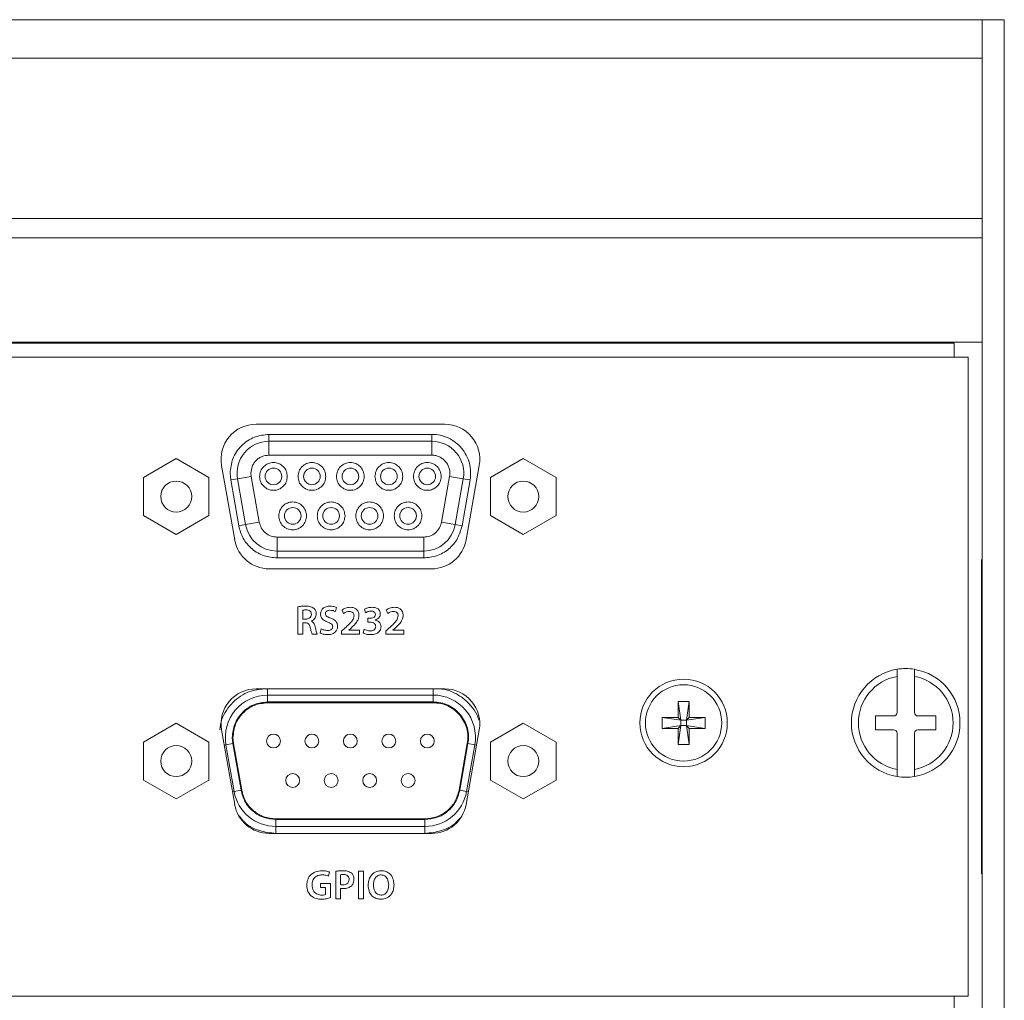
# Model space of a CAD drawing. Header units: millimetres. Extents: x 0 to 1118, y 0 to 864.
# Tile 313 of 372: x 802 to 820, y 715 to 733. Entities that reach past the tile are written whole.
import ezdxf

# ---------------------------------------------------------------- set-up
doc = ezdxf.new("R2010")
doc.units = ezdxf.units.MM

msp = doc.modelspace()

# ---------------------------------------------------------------- linework, layer by layer
at = {"color": 7, "linetype": 'Continuous', "lineweight": 15}
for p, q in [((746.439, 732.758), (819.689, 732.758)), ((819.689, 732.758), (820.089, 732.758)), ((819.689, 732.758), (819.689, 684.158)), ((820.089, 732.758), (820.089, 684.158)), ((746.439, 732.065), (819.689, 732.065)), ((746.439, 729.18), (819.689, 729.18)), ((746.439, 728.834), (819.689, 728.834)), ((819.689, 726.952), (746.439, 726.952)), ((746.939, 726.933), (819.189, 726.933)), ((819.439, 726.683), (746.689, 726.683)), ((819.439, 715.183), (819.439, 726.683)), ((810.013, 725.476), (806.616, 725.476)), ((806.848, 725.294), (806.848, 725.169)), ((809.781, 725.294), (806.848, 725.294)), ((806.848, 725.169), (809.781, 725.169)), ((806.848, 724.919), (806.848, 725.169)), ((809.781, 725.294), (809.781, 725.169)), ((809.781, 724.919), (809.781, 725.169)), ((805.178, 724.857), (804.588, 724.516)), ((805.768, 724.516), (805.178, 724.857)), ((806.848, 724.919), (809.781, 724.919)), ((811.428, 724.857), (810.838, 724.516)), ((812.018, 724.516), (811.428, 724.857)), ((805.994, 724.736), (806.231, 723.396)), ((810.398, 723.396), (810.634, 724.736)), ((804.588, 724.516), (804.588, 723.835)), ((805.768, 723.835), (805.768, 724.516)), ((806.148, 724.594), (806.159, 724.473)), ((806.159, 724.473), (806.282, 724.494)), ((806.159, 724.473), (806.304, 723.648)), ((806.528, 724.538), (806.282, 724.494)), ((806.427, 723.669), (806.282, 724.494)), ((806.528, 724.538), (806.523, 724.594)), ((806.674, 723.713), (806.528, 724.538)), ((810.101, 724.538), (809.955, 723.713)), ((810.101, 724.538), (810.347, 724.494)), ((810.347, 724.494), (810.201, 723.669)), ((810.325, 723.648), (810.47, 724.473)), ((810.47, 724.473), (810.347, 724.494)), ((810.838, 724.516), (810.838, 723.835)), ((812.018, 723.835), (812.018, 724.516)), ((804.588, 723.835), (805.178, 723.494)), ((805.178, 723.494), (805.768, 723.835)), ((810.838, 723.835), (811.428, 723.494)), ((811.428, 723.494), (812.018, 723.835)), ((806.427, 723.669), (806.304, 723.648)), ((806.427, 723.669), (806.674, 723.713)), ((809.955, 723.713), (810.201, 723.669)), ((810.325, 723.648), (810.201, 723.669)), ((809.635, 723.444), (806.994, 723.444)), ((806.994, 723.444), (806.994, 723.194)), ((809.635, 723.444), (809.635, 723.194)), ((809.635, 723.194), (806.994, 723.194)), ((806.994, 723.069), (806.994, 723.194)), ((806.994, 723.069), (809.635, 723.069)), ((809.635, 723.069), (809.635, 723.194)), ((819.689, 723.033), (819.677, 723.033)), ((819.677, 722.708), (819.677, 723.033)), ((806.852, 722.874), (809.777, 722.874)), ((819.677, 717.708), (819.677, 722.708)), ((807.371, 722.192), (807.371, 721.696)), ((808.044, 722.104), (808.065, 722.178)), ((808.568, 722.147), (808.589, 722.083)), ((807.46, 721.969), (807.46, 722.13)), ((807.513, 721.969), (807.46, 721.969)), ((808.164, 722.132), (808.191, 722.068)), ((808.669, 721.983), (808.628, 721.983)), ((808.628, 721.983), (808.628, 721.916)), ((808.96, 722.132), (808.987, 722.068)), ((807.46, 721.696), (807.46, 721.902)), ((807.46, 721.902), (807.505, 721.902)), ((807.612, 721.932), (807.612, 721.935)), ((807.788, 721.795), (807.768, 721.72)), ((808.213, 721.803), (808.156, 721.751)), ((808.284, 721.772), (808.327, 721.808)), ((808.565, 721.786), (808.544, 721.72)), ((808.628, 721.916), (808.67, 721.916)), ((808.76, 721.951), (808.76, 721.952)), ((809.008, 721.803), (808.951, 721.751)), ((809.08, 721.772), (809.123, 721.808)), ((807.371, 721.696), (807.46, 721.696)), ((807.626, 721.696), (807.718, 721.696)), ((808.156, 721.751), (808.156, 721.696)), ((808.156, 721.696), (808.48, 721.696)), ((808.284, 721.77), (808.284, 721.772)), ((808.48, 721.77), (808.284, 721.77)), ((808.48, 721.696), (808.48, 721.77)), ((808.951, 721.751), (808.951, 721.696)), ((808.951, 721.696), (809.275, 721.696)), ((809.08, 721.77), (809.08, 721.772)), ((809.275, 721.77), (809.08, 721.77)), ((809.275, 721.696), (809.275, 721.77)), ((818.158, 721.065), (818.158, 720.938)), ((818.158, 720.938), (818.158, 720.288)), ((818.471, 720.938), (818.471, 721.065)), ((818.471, 720.288), (818.471, 720.938)), ((810.013, 720.714), (806.616, 720.714)), ((809.804, 720.602), (806.824, 720.602)), ((806.824, 720.602), (806.824, 720.477)), ((809.804, 720.477), (809.804, 720.602)), ((806.824, 720.477), (809.804, 720.477)), ((809.804, 720.464), (806.824, 720.464)), ((814.216, 720.488), (814.413, 720.488)), ((814.216, 720.199), (814.216, 720.488)), ((814.216, 720.488), (814.265, 720.15)), ((814.413, 720.488), (814.364, 720.15)), ((814.413, 720.488), (814.413, 720.199)), ((813.927, 720.199), (814.216, 720.199)), ((813.927, 720.002), (813.927, 720.199)), ((813.927, 720.199), (814.265, 720.15)), ((814.216, 720.199), (814.265, 720.15)), ((814.702, 720.199), (814.364, 720.15)), ((814.364, 720.15), (814.413, 720.199)), ((814.413, 720.199), (814.702, 720.199)), ((814.702, 720.199), (814.702, 720.002)), ((818.096, 720.225), (817.771, 720.225)), ((817.771, 720.225), (817.771, 719.975)), ((818.858, 720.225), (818.533, 720.225)), ((818.858, 719.975), (818.858, 720.225)), ((805.178, 720.094), (804.588, 719.753)), ((805.768, 719.753), (805.178, 720.094)), ((811.428, 720.094), (810.838, 719.753)), ((812.018, 719.753), (811.428, 720.094)), ((813.927, 720.002), (814.265, 720.051)), ((814.265, 720.051), (814.216, 720.002)), ((814.216, 719.713), (814.265, 720.051)), ((814.265, 720.051), (814.265, 720.15)), ((814.265, 720.15), (814.364, 720.15)), ((814.364, 720.051), (814.265, 720.051)), ((814.364, 720.15), (814.364, 720.051)), ((814.413, 719.713), (814.364, 720.051)), ((814.413, 720.002), (814.364, 720.051)), ((814.702, 720.002), (814.364, 720.051)), ((805.994, 719.973), (806.231, 718.633)), ((806.197, 719.728), (806.187, 719.839)), ((806.209, 719.731), (806.199, 719.839)), ((810.398, 718.633), (810.634, 719.973)), ((814.216, 720.002), (813.927, 720.002)), ((814.216, 719.713), (814.216, 720.002)), ((814.702, 720.002), (814.413, 720.002)), ((814.413, 720.002), (814.413, 719.713)), ((817.771, 719.975), (818.096, 719.975)), ((818.158, 719.913), (818.158, 719.262)), ((818.471, 719.262), (818.471, 719.913)), ((818.533, 719.975), (818.858, 719.975)), ((804.588, 719.753), (804.588, 719.072)), ((805.768, 719.072), (805.768, 719.753)), ((806.197, 719.728), (806.074, 719.707)), ((806.074, 719.707), (806.222, 718.867)), ((806.345, 718.888), (806.197, 719.728)), ((806.209, 719.731), (806.357, 718.891)), ((810.272, 718.891), (810.42, 719.731)), ((810.432, 719.728), (810.284, 718.888)), ((810.407, 718.867), (810.555, 719.707)), ((810.432, 719.728), (810.555, 719.707)), ((810.838, 719.753), (810.838, 719.072)), ((812.018, 719.072), (812.018, 719.753)), ((814.413, 719.713), (814.216, 719.713)), ((818.158, 719.262), (818.158, 719.135)), ((818.471, 719.135), (818.471, 719.262)), ((804.588, 719.072), (805.178, 718.732)), ((805.178, 718.732), (805.768, 719.072)), ((810.838, 719.072), (811.428, 718.732)), ((811.428, 718.732), (812.018, 719.072)), ((806.345, 718.888), (806.222, 718.867)), ((810.284, 718.888), (810.407, 718.867)), ((806.973, 718.374), (809.656, 718.374)), ((809.656, 718.362), (806.973, 718.362)), ((806.973, 718.362), (806.973, 718.237)), ((806.973, 718.237), (809.656, 718.237)), ((806.973, 718.112), (806.973, 718.237)), ((809.656, 718.362), (809.656, 718.237)), ((809.656, 718.112), (809.656, 718.237)), ((806.852, 718.112), (809.777, 718.112)), ((819.677, 717.383), (819.677, 717.708)), ((807.918, 717.343), (807.938, 717.417)), ((808.051, 717.43), (808.051, 716.933)), ((808.139, 717.19), (808.139, 717.368)), ((808.462, 717.433), (808.462, 716.933)), ((808.551, 717.433), (808.462, 717.433)), ((808.551, 716.933), (808.551, 717.433)), ((808.867, 717.366), (808.867, 717.366)), ((808.869, 717.44), (808.869, 717.44)), ((819.677, 717.383), (819.689, 717.383)), ((807.954, 717.207), (807.778, 717.207)), ((807.778, 717.207), (807.778, 717.139)), ((807.954, 716.955), (807.954, 717.207)), ((807.778, 717.139), (807.866, 717.139)), ((807.866, 717.139), (807.866, 717.011)), ((808.139, 716.933), (808.139, 717.121)), ((808.051, 716.933), (808.139, 716.933)), ((808.462, 716.933), (808.551, 716.933)), ((746.689, 715.183), (819.439, 715.183))]:
    msp.add_line(p, q, dxfattribs=at)
at = {"color": 9, "linetype": 'Continuous', "lineweight": 15}
for p, q in [((819.189, 726.933), (819.189, 726.683)), ((819.677, 722.708), (819.689, 722.708)), ((806.824, 720.602), (806.824, 720.714)), ((809.804, 720.714), (809.804, 720.602)), ((806.042, 719.701), (806.074, 719.707)), ((810.587, 719.701), (810.555, 719.707)), ((806.19, 718.861), (806.222, 718.867)), ((810.438, 718.861), (810.407, 718.867)), ((819.677, 717.708), (819.689, 717.708)), ((819.189, 715.183), (819.189, 714.908))]:
    msp.add_line(p, q, dxfattribs=at)
at = {"color": 7, "linetype": 'Continuous', "lineweight": 15}
for centre, radius in [((806.929, 724.537), 0.15), ((807.622, 724.537), 0.15), ((808.314, 724.537), 0.15), ((809.007, 724.537), 0.15), ((809.699, 724.537), 0.15), ((805.178, 724.175), 0.279), ((811.428, 724.175), 0.279), ((807.276, 723.827), 0.15), ((807.968, 723.827), 0.15), ((808.661, 723.827), 0.15), ((809.353, 723.827), 0.15), ((814.314, 720.1), 0.788), ((814.314, 720.1), 0.687), ((805.178, 719.413), 0.279), ((811.428, 719.413), 0.279)]:
    msp.add_circle(centre, radius, dxfattribs=at)
for centre, radius, start, end in [((806.616, 724.845), 0.631, 90, 190), ((810.013, 724.845), 0.631, 350, 90), ((806.848, 724.594), 0.575, 90, 190), ((809.781, 724.594), 0.575, 350, 90), ((806.994, 723.769), 0.575, 190, 270), ((809.635, 723.769), 0.575, 270, 350), ((806.852, 723.505), 0.631, 190, 270), ((809.777, 723.505), 0.631, 270, 350), ((818.314, 720.1), 0.978, 80.802, 99.198), ((818.314, 720.1), 0.978, 99.198, 260.802), ((818.314, 720.1), 0.852, 100.5611, 259.4389), ((818.314, 720.1), 0.977, 279.198, 80.802), ((818.314, 720.1), 0.853, 280.5611, 79.4389), ((806.616, 720.083), 0.631, 90, 190), ((806.824, 719.839), 0.762, 90, 190), ((809.804, 719.839), 0.763, 350, 90), ((810.013, 720.083), 0.631, 350, 90), ((818.096, 720.288), 0.0625, 270, 0), ((818.533, 720.288), 0.0625, 180, 270), ((806.929, 719.774), 0.125, 0, 180), ((807.622, 719.774), 0.125, 0, 180), ((808.314, 719.774), 0.125, 0, 180), ((809.007, 719.774), 0.125, 0, 180), ((809.699, 719.774), 0.125, 0, 180), ((818.096, 719.913), 0.0625, 0, 90), ((818.533, 719.913), 0.0625, 90, 180), ((806.929, 719.774), 0.125, 180, 0), ((807.622, 719.774), 0.125, 180, 0), ((808.314, 719.774), 0.125, 180, 0), ((809.007, 719.774), 0.125, 180, 0), ((809.699, 719.774), 0.125, 180, 0), ((807.276, 719.064), 0.125, 0, 180), ((807.968, 719.064), 0.125, 0, 180), ((808.661, 719.064), 0.125, 0, 180), ((809.353, 719.064), 0.125, 0, 180), ((818.314, 720.1), 0.978, 260.802, 279.198), ((807.276, 719.064), 0.125, 180, 0), ((807.968, 719.064), 0.125, 180, 0), ((808.661, 719.064), 0.125, 180, 0), ((809.353, 719.064), 0.125, 180, 0), ((806.973, 718.999), 0.763, 190, 270), ((809.656, 718.999), 0.762, 270, 350), ((806.852, 718.743), 0.631, 190, 270), ((809.777, 718.743), 0.631, 270, 350)]:
    msp.add_arc(centre, radius, start, end, dxfattribs=at)
for points, knots in [([(806.848, 725.294), (806.76, 725.285), (806.624, 725.27), (806.461, 725.183), (806.35, 725.093), (806.259, 724.981), (806.172, 724.818), (806.158, 724.682), (806.148, 724.594)], [0, 0, 0, 0, 0.239443, 0.36966, 0.5, 0.630217, 0.760557, 1, 1, 1, 1]), ([(810.47, 724.473), (810.476, 724.523), (810.487, 724.625), (810.462, 724.777), (810.406, 724.92), (810.321, 725.048), (810.211, 725.154), (810.079, 725.233), (809.934, 725.285), (809.832, 725.291), (809.781, 725.294)], [0, 0, 0, 0, 0.1250372, 0.2500155, 0.3765062, 0.4999987, 0.6234911, 0.7499819, 0.8749069, 1, 1, 1, 1]), ([(806.523, 724.594), (806.528, 724.635), (806.534, 724.698), (806.575, 724.774), (806.617, 724.826), (806.668, 724.868), (806.744, 724.908), (806.807, 724.915), (806.848, 724.919)], [0, 0, 0, 0, 0.239443, 0.36959, 0.5, 0.630147, 0.760557, 1, 1, 1, 1]), ([(809.781, 724.919), (809.804, 724.918), (809.852, 724.915), (809.919, 724.891), (809.98, 724.854), (810.032, 724.805), (810.071, 724.745), (810.097, 724.679), (810.109, 724.608), (810.103, 724.561), (810.101, 724.538)], [0, 0, 0, 0, 0.125061, 0.249994, 0.374876, 0.499997, 0.624879, 0.75, 0.874819, 1, 1, 1, 1]), ([(806.304, 723.648), (806.326, 723.571), (806.37, 723.413), (806.535, 723.222), (806.752, 723.093), (806.915, 723.077), (806.994, 723.069)], [0, 0, 0, 0, 0.242227, 0.5, 0.757773, 1, 1, 1, 1]), ([(806.994, 723.444), (806.957, 723.448), (806.881, 723.455), (806.781, 723.515), (806.704, 723.604), (806.684, 723.677), (806.674, 723.713)], [0, 0, 0, 0, 0.242227, 0.5, 0.757773, 1, 1, 1, 1]), ([(809.955, 723.713), (809.945, 723.677), (809.925, 723.604), (809.848, 723.515), (809.748, 723.455), (809.672, 723.448), (809.635, 723.444)], [0, 0, 0, 0, 0.242227, 0.5, 0.757773, 1, 1, 1, 1]), ([(809.635, 723.069), (809.714, 723.077), (809.877, 723.093), (810.094, 723.222), (810.259, 723.413), (810.303, 723.571), (810.325, 723.648)], [0, 0, 0, 0, 0.242227, 0.5, 0.757773, 1, 1, 1, 1]), ([(807.507, 722.203), (807.481, 722.202), (807.436, 722.201), (807.391, 722.195), (807.371, 722.192)], [0, 0, 0, 0, 0.560031, 1, 1, 1, 1]), ([(807.46, 722.13), (807.47, 722.132), (807.489, 722.135), (807.507, 722.135), (807.515, 722.135)], [0, 0, 0, 0, 0.559618, 1, 1, 1, 1]), ([(807.658, 722.163), (807.631, 722.177), (807.584, 722.202), (807.53, 722.202), (807.507, 722.203)], [0, 0, 0, 0, 0.557321, 1, 1, 1, 1]), ([(807.515, 722.135), (807.529, 722.134), (807.556, 722.133), (807.59, 722.115), (807.609, 722.085), (807.611, 722.064), (807.612, 722.053)], [0, 0, 0, 0, 0.280926, 0.560108, 0.779437, 1, 1, 1, 1]), ([(807.7, 722.062), (807.698, 722.084), (807.695, 722.122), (807.669, 722.151), (807.658, 722.163)], [0, 0, 0, 0, 0.5603241, 1, 1, 1, 1]), ([(807.949, 722.203), (807.925, 722.201), (807.878, 722.197), (807.819, 722.165), (807.782, 722.115), (807.778, 722.078), (807.776, 722.059)], [0, 0, 0, 0, 0.280832, 0.560174, 0.779987, 1, 1, 1, 1]), ([(808.065, 722.178), (808.044, 722.186), (808.007, 722.201), (807.966, 722.202), (807.949, 722.203)], [0, 0, 0, 0, 0.559273, 1, 1, 1, 1]), ([(808.313, 722.182), (808.283, 722.179), (808.229, 722.174), (808.184, 722.145), (808.164, 722.132)], [0, 0, 0, 0, 0.559726, 1, 1, 1, 1]), ([(808.468, 722.036), (808.466, 722.059), (808.461, 722.104), (808.419, 722.155), (808.365, 722.178), (808.33, 722.181), (808.313, 722.182)], [0, 0, 0, 0, 0.279617, 0.558665, 0.778938, 1, 1, 1, 1]), ([(808.706, 722.182), (808.679, 722.18), (808.631, 722.178), (808.587, 722.157), (808.568, 722.147)], [0, 0, 0, 0, 0.560293, 1, 1, 1, 1]), ([(808.853, 722.068), (808.851, 722.081), (808.849, 722.107), (808.828, 722.14), (808.782, 722.176), (808.738, 722.179), (808.706, 722.182)], [0, 0, 0, 0, 0.187037, 0.373921, 0.560974, 1, 1, 1, 1]), ([(809.109, 722.182), (809.078, 722.179), (809.025, 722.174), (808.98, 722.145), (808.96, 722.132)], [0, 0, 0, 0, 0.559726, 1, 1, 1, 1]), ([(809.264, 722.036), (809.262, 722.059), (809.257, 722.104), (809.215, 722.155), (809.161, 722.178), (809.126, 722.181), (809.109, 722.182)], [0, 0, 0, 0, 0.2796174, 0.5586651, 0.7789384, 1, 1, 1, 1]), ([(807.612, 722.053), (807.61, 722.039), (807.607, 722.012), (807.578, 721.983), (807.545, 721.971), (807.524, 721.969), (807.513, 721.969)], [0, 0, 0, 0, 0.279558, 0.55825, 0.778831, 1, 1, 1, 1]), ([(807.612, 721.935), (807.625, 721.942), (807.653, 721.955), (807.691, 721.998), (807.697, 722.038), (807.7, 722.062)], [0, 0, 0, 0, 0.280772, 0.561599, 1, 1, 1, 1]), ([(807.776, 722.059), (807.779, 722.039), (807.783, 722), (807.833, 721.946), (807.879, 721.926), (807.907, 721.914)], [0, 0, 0, 0, 0.2796044, 0.5591743, 1, 1, 1, 1]), ([(807.865, 722.068), (807.865, 722.075), (807.867, 722.089), (807.881, 722.107), (807.906, 722.125), (807.93, 722.127), (807.947, 722.128)], [0, 0, 0, 0, 0.186657, 0.373801, 0.560633, 1, 1, 1, 1]), ([(807.96, 721.986), (807.936, 721.995), (807.904, 722.007), (807.869, 722.038), (807.866, 722.058), (807.865, 722.068)], [0, 0, 0, 0, 0.561946, 0.781379, 1, 1, 1, 1]), ([(807.947, 722.128), (807.966, 722.127), (808, 722.125), (808.031, 722.111), (808.044, 722.104)], [0, 0, 0, 0, 0.559934, 1, 1, 1, 1]), ([(808.084, 721.838), (808.082, 721.858), (808.079, 721.897), (808.034, 721.954), (807.988, 721.974), (807.96, 721.986)], [0, 0, 0, 0, 0.279925, 0.559356, 1, 1, 1, 1]), ([(808.191, 722.068), (808.209, 722.08), (808.24, 722.102), (808.278, 722.106), (808.294, 722.108)], [0, 0, 0, 0, 0.560307, 1, 1, 1, 1]), ([(808.38, 722.028), (808.374, 722.001), (808.361, 721.949), (808.293, 721.879), (808.243, 721.831), (808.213, 721.803)], [0, 0, 0, 0, 0.277465, 0.558282, 1, 1, 1, 1]), ([(808.294, 722.108), (808.307, 722.107), (808.332, 722.105), (808.362, 722.086), (808.378, 722.057), (808.379, 722.037), (808.38, 722.028)], [0, 0, 0, 0, 0.281004, 0.559049, 0.779413, 1, 1, 1, 1]), ([(808.327, 721.808), (808.364, 721.844), (808.416, 721.893), (808.462, 721.975), (808.466, 722.016), (808.468, 722.036)], [0, 0, 0, 0, 0.560337, 0.7802445, 1, 1, 1, 1]), ([(808.589, 722.083), (808.606, 722.093), (808.637, 722.11), (808.672, 722.113), (808.687, 722.114)], [0, 0, 0, 0, 0.559869, 1, 1, 1, 1]), ([(808.764, 722.052), (808.762, 722.04), (808.758, 722.015), (808.719, 721.988), (808.688, 721.985), (808.669, 721.983)], [0, 0, 0, 0, 0.27941, 0.55887, 1, 1, 1, 1]), ([(808.687, 722.114), (808.698, 722.114), (808.718, 722.112), (808.745, 722.099), (808.762, 722.077), (808.763, 722.06), (808.764, 722.052)], [0, 0, 0, 0, 0.280976, 0.55989, 0.779966, 1, 1, 1, 1]), ([(808.76, 721.952), (808.774, 721.958), (808.802, 721.968), (808.833, 721.997), (808.85, 722.032), (808.852, 722.056), (808.853, 722.068)], [0, 0, 0, 0, 0.280303, 0.559487, 0.779694, 1, 1, 1, 1]), ([(808.987, 722.068), (809.005, 722.08), (809.036, 722.102), (809.074, 722.106), (809.09, 722.108)], [0, 0, 0, 0, 0.560307, 1, 1, 1, 1]), ([(809.176, 722.028), (809.169, 722.001), (809.156, 721.949), (809.088, 721.879), (809.039, 721.831), (809.008, 721.803)], [0, 0, 0, 0, 0.277465, 0.558282, 1, 1, 1, 1]), ([(809.09, 722.108), (809.103, 722.107), (809.127, 722.105), (809.158, 722.086), (809.174, 722.057), (809.175, 722.037), (809.176, 722.028)], [0, 0, 0, 0, 0.281004, 0.559049, 0.779413, 1, 1, 1, 1]), ([(809.123, 721.808), (809.16, 721.844), (809.212, 721.893), (809.258, 721.975), (809.262, 722.016), (809.264, 722.036)], [0, 0, 0, 0, 0.560337, 0.780245, 1, 1, 1, 1]), ([(807.505, 721.902), (807.518, 721.901), (807.544, 721.899), (807.582, 721.867), (807.589, 721.834), (807.593, 721.814)], [0, 0, 0, 0, 0.2808044, 0.5588733, 1, 1, 1, 1]), ([(807.593, 721.814), (807.598, 721.792), (807.607, 721.752), (807.62, 721.713), (807.626, 721.696)], [0, 0, 0, 0, 0.560242, 1, 1, 1, 1]), ([(807.68, 721.836), (807.673, 721.858), (807.663, 721.889), (807.636, 721.92), (807.62, 721.928), (807.612, 721.932)], [0, 0, 0, 0, 0.559431, 0.779792, 1, 1, 1, 1]), ([(807.718, 721.696), (807.71, 721.722), (807.695, 721.768), (807.684, 721.815), (807.68, 721.836)], [0, 0, 0, 0, 0.559619, 1, 1, 1, 1]), ([(807.905, 721.764), (807.882, 721.765), (807.841, 721.769), (807.804, 721.787), (807.788, 721.795)], [0, 0, 0, 0, 0.559755, 1, 1, 1, 1]), ([(807.899, 721.689), (807.924, 721.69), (807.974, 721.694), (808.038, 721.726), (808.078, 721.779), (808.082, 721.818), (808.084, 721.838)], [0, 0, 0, 0, 0.281089, 0.560178, 0.780098, 1, 1, 1, 1]), ([(807.996, 721.832), (807.995, 721.824), (807.994, 721.808), (807.98, 721.787), (807.951, 721.767), (807.924, 721.765), (807.905, 721.764)], [0, 0, 0, 0, 0.187001, 0.373641, 0.560631, 1, 1, 1, 1]), ([(807.907, 721.914), (807.93, 721.906), (807.962, 721.894), (807.993, 721.86), (807.995, 721.841), (807.996, 721.832)], [0, 0, 0, 0, 0.560716, 0.780426, 1, 1, 1, 1]), ([(808.674, 721.757), (808.653, 721.759), (808.614, 721.762), (808.58, 721.779), (808.565, 721.786)], [0, 0, 0, 0, 0.559681, 1, 1, 1, 1]), ([(808.67, 721.916), (808.684, 721.915), (808.711, 721.912), (808.746, 721.895), (808.768, 721.866), (808.77, 721.845), (808.771, 721.834)], [0, 0, 0, 0, 0.280524, 0.560737, 0.779935, 1, 1, 1, 1]), ([(808.771, 721.834), (808.769, 721.821), (808.766, 721.795), (808.729, 721.761), (808.695, 721.758), (808.674, 721.757)], [0, 0, 0, 0, 0.279345, 0.559297, 1, 1, 1, 1]), ([(808.679, 721.689), (808.703, 721.69), (808.752, 721.693), (808.816, 721.722), (808.859, 721.772), (808.864, 721.811), (808.866, 721.83)], [0, 0, 0, 0, 0.281114, 0.560773, 0.780392, 1, 1, 1, 1]), ([(808.866, 721.83), (808.864, 721.847), (808.861, 721.879), (808.833, 721.917), (808.798, 721.941), (808.773, 721.947), (808.76, 721.951)], [0, 0, 0, 0, 0.279933, 0.559144, 0.779519, 1, 1, 1, 1]), ([(807.768, 721.72), (807.792, 721.71), (807.834, 721.692), (807.879, 721.69), (807.899, 721.689)], [0, 0, 0, 0, 0.55924, 1, 1, 1, 1]), ([(808.544, 721.72), (808.568, 721.71), (808.611, 721.691), (808.658, 721.69), (808.679, 721.689)], [0, 0, 0, 0, 0.559086, 1, 1, 1, 1]), ([(806.187, 719.839), (806.196, 719.919), (806.209, 720.043), (806.288, 720.192), (806.37, 720.293), (806.472, 720.375), (806.62, 720.455), (806.744, 720.468), (806.824, 720.477)], [0, 0, 0, 0, 0.239443, 0.369654, 0.5, 0.630211, 0.760557, 1, 1, 1, 1]), ([(809.804, 720.477), (809.851, 720.474), (809.944, 720.468), (810.076, 720.421), (810.196, 720.349), (810.296, 720.252), (810.375, 720.136), (810.425, 720.005), (810.448, 719.867), (810.438, 719.775), (810.432, 719.728)], [0, 0, 0, 0, 0.1250309, 0.249997, 0.3749366, 0.4999985, 0.6249382, 0.7500001, 0.8749077, 1, 1, 1, 1]), ([(806.973, 718.362), (806.901, 718.369), (806.752, 718.383), (806.555, 718.501), (806.404, 718.675), (806.364, 718.819), (806.345, 718.888)], [0, 0, 0, 0, 0.242227, 0.5, 0.757773, 1, 1, 1, 1]), ([(810.284, 718.888), (810.265, 718.819), (810.224, 718.675), (810.074, 718.501), (809.877, 718.383), (809.728, 718.369), (809.656, 718.362)], [0, 0, 0, 0, 0.242227, 0.5, 0.757773, 1, 1, 1, 1]), ([(807.806, 717.44), (807.766, 717.437), (807.685, 717.43), (807.589, 717.365), (807.537, 717.273), (807.532, 717.21), (807.529, 717.178)], [0, 0, 0, 0, 0.280397, 0.559466, 0.779396, 1, 1, 1, 1]), ([(807.624, 717.182), (807.627, 717.21), (807.631, 717.264), (807.678, 717.328), (807.741, 717.361), (807.784, 717.364), (807.805, 717.365)], [0, 0, 0, 0, 0.280472, 0.559054, 0.779236, 1, 1, 1, 1]), ([(807.805, 717.365), (807.827, 717.365), (807.866, 717.363), (807.902, 717.349), (807.918, 717.343)], [0, 0, 0, 0, 0.559992, 1, 1, 1, 1]), ([(807.938, 717.417), (807.914, 717.425), (807.871, 717.438), (807.826, 717.44), (807.806, 717.44)], [0, 0, 0, 0, 0.559339, 1, 1, 1, 1]), ([(808.187, 717.44), (808.162, 717.44), (808.116, 717.439), (808.071, 717.433), (808.051, 717.43)], [0, 0, 0, 0, 0.560115, 1, 1, 1, 1]), ([(808.139, 717.368), (808.149, 717.369), (808.166, 717.372), (808.183, 717.372), (808.191, 717.372)], [0, 0, 0, 0, 0.559678, 1, 1, 1, 1]), ([(808.332, 717.4), (808.307, 717.414), (808.261, 717.439), (808.21, 717.44), (808.187, 717.44)], [0, 0, 0, 0, 0.557729, 1, 1, 1, 1]), ([(808.191, 717.372), (808.205, 717.371), (808.234, 717.37), (808.27, 717.349), (808.289, 717.316), (808.29, 717.294), (808.291, 717.283)], [0, 0, 0, 0, 0.280809, 0.559681, 0.7793, 1, 1, 1, 1]), ([(808.379, 717.287), (808.377, 717.311), (808.373, 717.354), (808.345, 717.386), (808.332, 717.4)], [0, 0, 0, 0, 0.560221, 1, 1, 1, 1]), ([(808.869, 717.44), (808.832, 717.435), (808.759, 717.426), (808.68, 717.353), (808.64, 717.266), (808.636, 717.208), (808.634, 717.18)], [0, 0, 0, 0, 0.279675, 0.558643, 0.779063, 1, 1, 1, 1]), ([(808.729, 717.181), (808.731, 717.205), (808.734, 717.253), (808.762, 717.316), (808.81, 717.359), (808.848, 717.364), (808.867, 717.366)], [0, 0, 0, 0, 0.280908, 0.560976, 0.780155, 1, 1, 1, 1]), ([(808.867, 717.366), (808.891, 717.362), (808.939, 717.354), (808.994, 717.283), (809, 717.222), (809.004, 717.185)], [0, 0, 0, 0, 0.279702, 0.55946, 1, 1, 1, 1]), ([(809.1, 717.188), (809.096, 717.224), (809.09, 717.296), (809.035, 717.383), (808.954, 717.432), (808.898, 717.437), (808.869, 717.44)], [0, 0, 0, 0, 0.280331, 0.559672, 0.77947, 1, 1, 1, 1]), ([(807.529, 717.178), (807.532, 717.14), (807.538, 717.071), (807.58, 717.017), (807.599, 716.993)], [0, 0, 0, 0, 0.560103, 1, 1, 1, 1]), ([(807.797, 717.001), (807.771, 717.003), (807.718, 717.009), (807.658, 717.057), (807.629, 717.12), (807.626, 717.162), (807.624, 717.182)], [0, 0, 0, 0, 0.280012, 0.55879, 0.779067, 1, 1, 1, 1]), ([(808.183, 717.186), (808.175, 717.186), (808.16, 717.186), (808.145, 717.189), (808.139, 717.19)], [0, 0, 0, 0, 0.560117, 1, 1, 1, 1]), ([(808.291, 717.283), (808.289, 717.267), (808.287, 717.236), (808.256, 717.203), (808.219, 717.188), (808.195, 717.187), (808.183, 717.186)], [0, 0, 0, 0, 0.280012, 0.55832, 0.778876, 1, 1, 1, 1]), ([(808.183, 717.118), (808.215, 717.12), (808.271, 717.123), (808.317, 717.155), (808.338, 717.169)], [0, 0, 0, 0, 0.560922, 1, 1, 1, 1]), ([(808.338, 717.169), (808.352, 717.189), (808.377, 717.225), (808.378, 717.268), (808.379, 717.287)], [0, 0, 0, 0, 0.557866, 1, 1, 1, 1]), ([(808.634, 717.18), (808.637, 717.144), (808.643, 717.072), (808.698, 716.985), (808.778, 716.935), (808.834, 716.93), (808.862, 716.927)], [0, 0, 0, 0, 0.280452, 0.559835, 0.779584, 1, 1, 1, 1]), ([(808.867, 717), (808.843, 717.004), (808.796, 717.012), (808.739, 717.083), (808.733, 717.144), (808.729, 717.181)], [0, 0, 0, 0, 0.279559, 0.559487, 1, 1, 1, 1]), ([(808.862, 716.927), (808.899, 716.931), (808.974, 716.939), (809.056, 717.012), (809.094, 717.101), (809.098, 717.159), (809.1, 717.188)], [0, 0, 0, 0, 0.279705, 0.558607, 0.778973, 1, 1, 1, 1]), ([(809.004, 717.185), (809.003, 717.161), (809, 717.113), (808.972, 717.05), (808.924, 717.007), (808.886, 717.003), (808.867, 717)], [0, 0, 0, 0, 0.280942, 0.560977, 0.780259, 1, 1, 1, 1]), ([(807.599, 716.993), (807.632, 716.971), (807.691, 716.93), (807.762, 716.928), (807.793, 716.927)], [0, 0, 0, 0, 0.557997, 1, 1, 1, 1]), ([(807.866, 717.011), (807.853, 717.008), (807.831, 717.001), (807.807, 717.001), (807.797, 717.001)], [0, 0, 0, 0, 0.558596, 1, 1, 1, 1]), ([(808.139, 717.121), (808.147, 717.12), (808.162, 717.118), (808.176, 717.118), (808.183, 717.118)], [0, 0, 0, 0, 0.559928, 1, 1, 1, 1]), ([(807.793, 716.927), (807.824, 716.928), (807.879, 716.931), (807.931, 716.948), (807.954, 716.955)], [0, 0, 0, 0, 0.559894, 1, 1, 1, 1])]:
    msp.add_open_spline(points, degree=3, knots=knots, dxfattribs=at)
for points in [[(807.179, 724.537), (807.176, 724.569), (807.168, 724.635), (807.11, 724.718), (807.028, 724.774), (806.929, 724.793), (806.831, 724.774), (806.749, 724.718), (806.691, 724.635), (806.683, 724.569), (806.679, 724.537)], [(807.872, 724.537), (807.868, 724.569), (807.861, 724.635), (807.803, 724.718), (807.72, 724.774), (807.622, 724.793), (807.524, 724.774), (807.441, 724.718), (807.383, 724.635), (807.376, 724.569), (807.372, 724.537)], [(808.564, 724.537), (808.561, 724.569), (808.553, 724.635), (808.495, 724.718), (808.413, 724.774), (808.314, 724.793), (808.216, 724.774), (808.134, 724.718), (808.076, 724.635), (808.068, 724.569), (808.064, 724.537)], [(809.257, 724.537), (809.253, 724.569), (809.246, 724.635), (809.188, 724.718), (809.105, 724.774), (809.007, 724.793), (808.909, 724.774), (808.826, 724.718), (808.768, 724.635), (808.761, 724.569), (808.757, 724.537)], [(809.949, 724.537), (809.946, 724.569), (809.938, 724.635), (809.88, 724.718), (809.798, 724.774), (809.699, 724.793), (809.601, 724.774), (809.519, 724.718), (809.461, 724.635), (809.453, 724.569), (809.449, 724.537)], [(806.679, 724.537), (806.683, 724.504), (806.691, 724.438), (806.749, 724.355), (806.831, 724.3), (806.929, 724.28), (807.028, 724.3), (807.11, 724.355), (807.168, 724.438), (807.176, 724.504), (807.179, 724.537)], [(807.372, 724.537), (807.376, 724.504), (807.383, 724.438), (807.441, 724.355), (807.524, 724.3), (807.622, 724.28), (807.72, 724.3), (807.803, 724.355), (807.861, 724.438), (807.868, 724.504), (807.872, 724.537)], [(808.064, 724.537), (808.068, 724.504), (808.076, 724.438), (808.134, 724.355), (808.216, 724.3), (808.314, 724.28), (808.413, 724.3), (808.495, 724.355), (808.553, 724.438), (808.561, 724.504), (808.564, 724.537)], [(808.757, 724.537), (808.761, 724.504), (808.768, 724.438), (808.826, 724.355), (808.909, 724.3), (809.007, 724.28), (809.105, 724.3), (809.188, 724.355), (809.246, 724.438), (809.253, 724.504), (809.257, 724.537)], [(809.449, 724.537), (809.453, 724.504), (809.461, 724.438), (809.519, 724.355), (809.601, 724.3), (809.699, 724.28), (809.798, 724.3), (809.88, 724.355), (809.938, 724.438), (809.946, 724.504), (809.949, 724.537)], [(807.526, 723.827), (807.522, 723.859), (807.514, 723.925), (807.457, 724.008), (807.374, 724.064), (807.276, 724.083), (807.177, 724.064), (807.095, 724.008), (807.037, 723.925), (807.029, 723.859), (807.026, 723.827)], [(808.218, 723.827), (808.214, 723.859), (808.207, 723.925), (808.149, 724.008), (808.066, 724.064), (807.968, 724.083), (807.87, 724.064), (807.787, 724.008), (807.729, 723.925), (807.722, 723.859), (807.718, 723.827)], [(808.911, 723.827), (808.907, 723.859), (808.899, 723.925), (808.842, 724.008), (808.759, 724.064), (808.661, 724.083), (808.562, 724.064), (808.48, 724.008), (808.422, 723.925), (808.414, 723.859), (808.411, 723.827)], [(809.603, 723.827), (809.599, 723.859), (809.592, 723.925), (809.534, 724.008), (809.451, 724.064), (809.353, 724.083), (809.255, 724.064), (809.172, 724.008), (809.114, 723.925), (809.107, 723.859), (809.103, 723.827)], [(807.026, 723.827), (807.029, 723.794), (807.037, 723.728), (807.095, 723.645), (807.177, 723.59), (807.276, 723.57), (807.374, 723.59), (807.457, 723.645), (807.514, 723.728), (807.522, 723.794), (807.526, 723.827)], [(807.718, 723.827), (807.722, 723.794), (807.729, 723.728), (807.787, 723.645), (807.87, 723.59), (807.968, 723.57), (808.066, 723.59), (808.149, 723.645), (808.207, 723.728), (808.214, 723.794), (808.218, 723.827)], [(808.411, 723.827), (808.414, 723.794), (808.422, 723.728), (808.48, 723.645), (808.562, 723.59), (808.661, 723.57), (808.759, 723.59), (808.842, 723.645), (808.899, 723.728), (808.907, 723.794), (808.911, 723.827)], [(809.103, 723.827), (809.107, 723.794), (809.114, 723.728), (809.172, 723.645), (809.255, 723.59), (809.353, 723.57), (809.451, 723.59), (809.534, 723.645), (809.592, 723.728), (809.599, 723.794), (809.603, 723.827)], [(806.824, 720.464), (806.743, 720.455), (806.579, 720.436), (806.372, 720.291), (806.228, 720.085), (806.209, 719.921), (806.199, 719.839)], [(810.42, 719.731), (810.425, 719.776), (810.435, 719.866), (810.413, 720.002), (810.363, 720.13), (810.287, 720.244), (810.188, 720.339), (810.071, 720.41), (809.941, 720.455), (809.85, 720.461), (809.804, 720.464)], [(806.357, 718.891), (806.377, 718.82), (806.417, 718.679), (806.563, 718.512), (806.754, 718.396), (806.9, 718.381), (806.973, 718.374)], [(809.656, 718.374), (809.729, 718.381), (809.875, 718.396), (810.065, 718.512), (810.212, 718.679), (810.252, 718.82), (810.272, 718.891)]]:
    msp.add_open_spline(points, degree=3, dxfattribs=at)
at = {"color": 9, "linetype": 'Continuous', "lineweight": 15}
for points, knots in [([(806.757, 720.714), (806.669, 720.704), (806.52, 720.687), (806.334, 720.585), (806.192, 720.471), (806.079, 720.33), (805.986, 720.166), (805.971, 720.042), (805.963, 719.978)], [0, 0, 0, 0, 0.2239511, 0.3773217, 0.5308059, 0.6841766, 0.8376608, 1, 1, 1, 1]), ([(810.63, 720.15), (810.618, 720.184), (810.585, 720.279), (810.488, 720.413), (810.35, 720.549), (810.182, 720.648), (810.036, 720.704), (809.947, 720.712), (809.923, 720.714)], [0, 0, 0, 0, 0.113502, 0.313884, 0.514266, 0.719514, 0.924761, 1, 1, 1, 1]), ([(806.311, 718.429), (806.34, 718.391), (806.433, 718.268), (806.669, 718.144), (806.873, 718.122), (806.973, 718.112)], [0, 0, 0, 0, 0.187705, 0.6064801, 1, 1, 1, 1]), ([(809.656, 718.112), (809.755, 718.122), (809.959, 718.145), (810.182, 718.257), (810.266, 718.364), (810.284, 718.388)], [0, 0, 0, 0, 0.423169, 0.873495, 1, 1, 1, 1])]:
    msp.add_open_spline(points, degree=3, knots=knots, dxfattribs=at)

doc.saveas('drawing.dxf')
